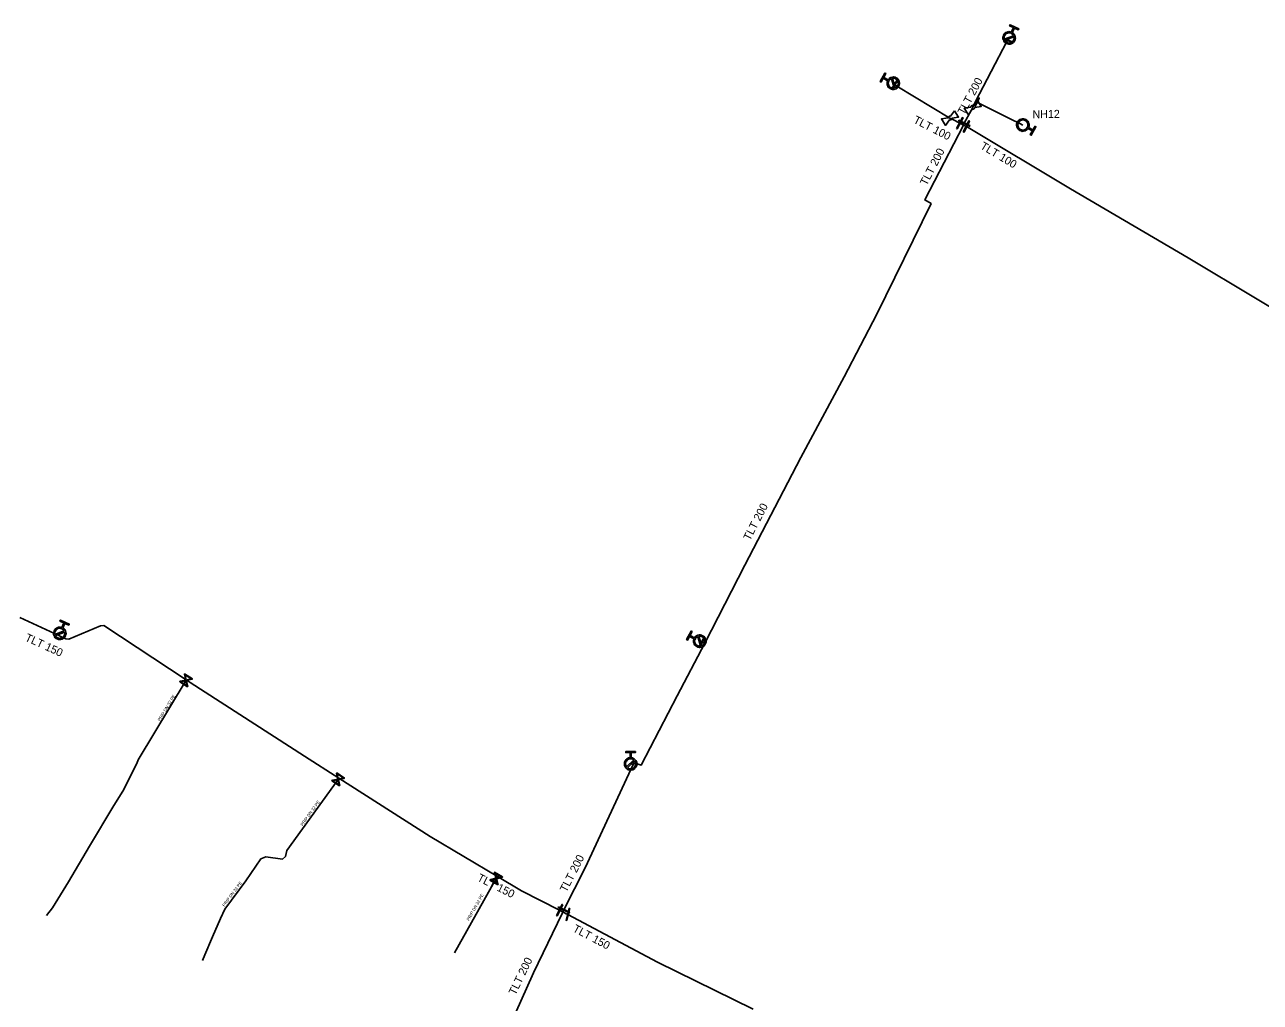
# Model space of a CAD drawing. Extents: x -643544 to -637295, y -1119190 to -1111715.
# Drawn here: x -642345.4 to -642144.7, y -1113680.2 to -1113521.3 of the extents above; entities that cross this region are included whole.
import ezdxf

# ---------------------------------------------------------------- set-up
doc = ezdxf.new("R2010")
doc.units = 0
for name, color, linetype in [('Default', 7, 'Continuous'), ('VP Hydrant', 7, 'Continuous'), ('VP Hydrant - popis', 7, 'Continuous'), ('VP Lomový bod', 7, 'Continuous'), ('VP Popis přípojky', 7, 'Continuous'), ('VP Přípojka', 7, 'Continuous'), ('VP Řad', 7, 'Continuous'), ('VP Řad - popis', 7, 'Continuous'), ('VP Šoupě', 7, 'Continuous')]:
    doc.layers.add(name, color=color, linetype=linetype)

msp = doc.modelspace()

# ---------------------------------------------------------------- linework, layer by layer
at = {"layer": 'Default'}
for points in [[(-642185.03, -1113522.62), (-642184.72, -1113522.8), (-642184.6, -1113523.14), (-642184.46, -1113523.53), (-642184.64, -1113523.91), (-642184.81, -1113524.28), (-642185.2, -1113524.42), (-642185.59, -1113524.56), (-642185.97, -1113524.38), (-642186.34, -1113524.21), (-642186.48, -1113523.82), (-642186.62, -1113523.43), (-642186.45, -1113523.06), (-642186.27, -1113522.68), (-642185.88, -1113522.54), (-642185.54, -1113522.41), (-642185.2, -1113522.54)], [(-642184.81, -1113523.12), (-642184.93, -1113522.87), (-642185.19, -1113522.74), (-642185.5, -1113522.6), (-642185.82, -1113522.71), (-642186.13, -1113522.83), (-642186.28, -1113523.13), (-642186.4, -1113523.4), (-642186.33, -1113523.67)], [(-642186.27, -1113523.84), (-642186.15, -1113524.09), (-642185.89, -1113524.21), (-642185.58, -1113524.36), (-642185.27, -1113524.24), (-642184.95, -1113524.13), (-642184.81, -1113523.82), (-642184.68, -1113523.56), (-642184.75, -1113523.29)], [(-642205.19, -1113530.29), (-642204.99, -1113529.99), (-642204.64, -1113529.89), (-642204.24, -1113529.77), (-642203.87, -1113529.98), (-642203.51, -1113530.18), (-642203.4, -1113530.57), (-642203.28, -1113530.97), (-642203.49, -1113531.34), (-642203.69, -1113531.7), (-642204.08, -1113531.81), (-642204.48, -1113531.93), (-642204.84, -1113531.73), (-642205.21, -1113531.52), (-642205.32, -1113531.13), (-642205.43, -1113530.78), (-642205.28, -1113530.45)], [(-642204.67, -1113530.1), (-642204.93, -1113530.2), (-642205.07, -1113530.46), (-642205.24, -1113530.75), (-642205.14, -1113531.08), (-642205.05, -1113531.4), (-642204.76, -1113531.56), (-642204.5, -1113531.7), (-642204.22, -1113531.65)], [(-642204.05, -1113531.6), (-642203.79, -1113531.5), (-642203.65, -1113531.24), (-642203.49, -1113530.95), (-642203.58, -1113530.63), (-642203.67, -1113530.3), (-642203.97, -1113530.14), (-642204.22, -1113530), (-642204.5, -1113530.05)], [(-642191.76, -1113534.72), (-642191.75, -1113534.66), (-642191.73, -1113534.62), (-642191.69, -1113534.54), (-642191.62, -1113534.5), (-642191.55, -1113534.45), (-642191.46, -1113534.45), (-642191.41, -1113534.44), (-642191.36, -1113534.46)], [(-642195.46, -1113536.47), (-642195.45, -1113536.41), (-642195.43, -1113536.37), (-642195.39, -1113536.29), (-642195.32, -1113536.25), (-642195.25, -1113536.2), (-642195.16, -1113536.2), (-642195.11, -1113536.19), (-642195.06, -1113536.21)], [(-642194.84, -1113536.55), (-642194.85, -1113536.6), (-642194.87, -1113536.65), (-642194.91, -1113536.73), (-642194.98, -1113536.77), (-642195.05, -1113536.82), (-642195.13, -1113536.82), (-642195.19, -1113536.82), (-642195.24, -1113536.81)], [(-642191.14, -1113534.8), (-642191.15, -1113534.85), (-642191.17, -1113534.9), (-642191.21, -1113534.98), (-642191.28, -1113535.02), (-642191.35, -1113535.07), (-642191.43, -1113535.07), (-642191.49, -1113535.07), (-642191.54, -1113535.06)], [(-642182.48, -1113538.2), (-642182.68, -1113538.5), (-642183.03, -1113538.6), (-642183.43, -1113538.72), (-642183.8, -1113538.51), (-642184.16, -1113538.31), (-642184.27, -1113537.92), (-642184.39, -1113537.52), (-642184.18, -1113537.15), (-642183.98, -1113536.79), (-642183.59, -1113536.68), (-642183.19, -1113536.56), (-642182.83, -1113536.76), (-642182.46, -1113536.97), (-642182.35, -1113537.36), (-642182.24, -1113537.71), (-642182.39, -1113538.04)], [(-642182.6, -1113538.03), (-642182.43, -1113537.74), (-642182.53, -1113537.41), (-642182.62, -1113537.09), (-642182.91, -1113536.93), (-642183.21, -1113536.76), (-642183.53, -1113536.86), (-642183.85, -1113536.95), (-642184.02, -1113537.25), (-642184.18, -1113537.54), (-642184.09, -1113537.86), (-642184, -1113538.19), (-642183.7, -1113538.35), (-642183.41, -1113538.51), (-642183.08, -1113538.42), (-642182.76, -1113538.33), (-642182.6, -1113538.03)], [(-642339.25, -1113619.36), (-642338.94, -1113619.53), (-642338.81, -1113619.87), (-642338.66, -1113620.25), (-642338.83, -1113620.64), (-642338.99, -1113621.01), (-642339.38, -1113621.16), (-642339.76, -1113621.31), (-642340.15, -1113621.14), (-642340.52, -1113620.98), (-642340.67, -1113620.59), (-642340.82, -1113620.21), (-642340.66, -1113619.83), (-642340.49, -1113619.45), (-642340.1, -1113619.3), (-642339.76, -1113619.16), (-642339.42, -1113619.28)], [(-642339.02, -1113619.85), (-642339.15, -1113619.6), (-642339.41, -1113619.48), (-642339.72, -1113619.35), (-642340.04, -1113619.47), (-642340.35, -1113619.59), (-642340.48, -1113619.9), (-642340.6, -1113620.17), (-642340.53, -1113620.44)], [(-642340.46, -1113620.61), (-642340.33, -1113620.85), (-642340.07, -1113620.97), (-642339.76, -1113621.11), (-642339.45, -1113620.99), (-642339.13, -1113620.86), (-642339, -1113620.56), (-642338.88, -1113620.29), (-642338.95, -1113620.02)], [(-642236.64, -1113620.95), (-642236.44, -1113620.65), (-642236.09, -1113620.54), (-642235.7, -1113620.42), (-642235.33, -1113620.62), (-642234.96, -1113620.81), (-642234.84, -1113621.21), (-642234.72, -1113621.6), (-642234.92, -1113621.97), (-642235.11, -1113622.34), (-642235.51, -1113622.46), (-642235.9, -1113622.58), (-642236.27, -1113622.38), (-642236.64, -1113622.19), (-642236.76, -1113621.79), (-642236.87, -1113621.44), (-642236.72, -1113621.11)], [(-642236.12, -1113620.75), (-642236.38, -1113620.86), (-642236.52, -1113621.12), (-642236.68, -1113621.42), (-642236.58, -1113621.74), (-642236.48, -1113622.06), (-642236.18, -1113622.22), (-642235.93, -1113622.36), (-642235.65, -1113622.3)], [(-642235.48, -1113622.25), (-642235.22, -1113622.14), (-642235.09, -1113621.88), (-642234.93, -1113621.59), (-642235.02, -1113621.26), (-642235.12, -1113620.94), (-642235.42, -1113620.78), (-642235.68, -1113620.65), (-642235.95, -1113620.7)], [(-642246.94, -1113640.44), (-642246.58, -1113640.47), (-642246.32, -1113640.73), (-642246.03, -1113641.03), (-642246.03, -1113641.44), (-642246.03, -1113641.86), (-642246.32, -1113642.15), (-642246.62, -1113642.44), (-642247.03, -1113642.44), (-642247.44, -1113642.44), (-642247.74, -1113642.15), (-642248.03, -1113641.86), (-642248.03, -1113641.44), (-642248.03, -1113641.03), (-642247.74, -1113640.73), (-642247.48, -1113640.47), (-642247.12, -1113640.44)], [(-642246.52, -1113640.8), (-642246.74, -1113640.63), (-642247.03, -1113640.63), (-642247.37, -1113640.63), (-642247.61, -1113640.86), (-642247.84, -1113641.1), (-642247.84, -1113641.44), (-642247.84, -1113641.73), (-642247.67, -1113641.95)], [(-642247.54, -1113642.08), (-642247.32, -1113642.25), (-642247.03, -1113642.25), (-642246.7, -1113642.25), (-642246.46, -1113642.01), (-642246.22, -1113641.78), (-642246.22, -1113641.44), (-642246.22, -1113641.15), (-642246.39, -1113640.93)]]:
    msp.add_open_spline(points, degree=3, dxfattribs=at)
at = {"layer": 'VP Hydrant'}
for points in [[(-642185.2, -1113522.54), (-642184.85, -1113521.8), (-642185.47, -1113521.5), (-642185.39, -1113521.34), (-642183.98, -1113522), (-642184.06, -1113522.17), (-642184.68, -1113521.88), (-642185.03, -1113522.62)], [(-642186.33, -1113523.67), (-642184.81, -1113523.12)], [(-642184.75, -1113523.29), (-642186.27, -1113523.84)], [(-642205.28, -1113530.45), (-642205.99, -1113530.05), (-642206.33, -1113530.65), (-642206.49, -1113530.57), (-642205.73, -1113529.2), (-642205.57, -1113529.29), (-642205.9, -1113529.89), (-642205.19, -1113530.29)], [(-642204.22, -1113531.65), (-642204.67, -1113530.1)], [(-642204.5, -1113530.05), (-642204.05, -1113531.6)], [(-642182.39, -1113538.04), (-642181.68, -1113538.44), (-642181.34, -1113537.84), (-642181.18, -1113537.92), (-642181.94, -1113539.29), (-642182.1, -1113539.2), (-642181.77, -1113538.6), (-642182.48, -1113538.2)], [(-642339.42, -1113619.28), (-642339.09, -1113618.53), (-642339.72, -1113618.25), (-642339.65, -1113618.08), (-642338.22, -1113618.72), (-642338.29, -1113618.88), (-642338.92, -1113618.61), (-642339.25, -1113619.36)], [(-642340.53, -1113620.44), (-642339.02, -1113619.85)], [(-642338.95, -1113620.02), (-642340.46, -1113620.61)], [(-642236.72, -1113621.11), (-642237.45, -1113620.73), (-642237.77, -1113621.34), (-642237.93, -1113621.25), (-642237.2, -1113619.87), (-642237.04, -1113619.96), (-642237.36, -1113620.56), (-642236.64, -1113620.95)], [(-642235.65, -1113622.3), (-642236.12, -1113620.75)], [(-642235.95, -1113620.7), (-642235.48, -1113622.25)], [(-642247.12, -1113640.44), (-642247.12, -1113639.62), (-642247.81, -1113639.62), (-642247.81, -1113639.44), (-642246.25, -1113639.44), (-642246.25, -1113639.62), (-642246.94, -1113639.62), (-642246.94, -1113640.44)], [(-642247.67, -1113641.95), (-642246.52, -1113640.8)], [(-642246.39, -1113640.93), (-642247.54, -1113642.08)]]:
    msp.add_lwpolyline(points, dxfattribs=at)
at = {"layer": 'VP Lomový bod'}
for points in [[(-642191.36, -1113534.46), (-642190.74, -1113533.56)], [(-642190.74, -1113533.56), (-642190.06, -1113534.61), (-642191.14, -1113534.8)], [(-642195.24, -1113536.81), (-642195.86, -1113537.71), (-642196.54, -1113536.66), (-642195.46, -1113536.47)], [(-642195.06, -1113536.21), (-642194.44, -1113535.31)], [(-642194.44, -1113535.31), (-642193.76, -1113536.36), (-642194.84, -1113536.55)], [(-642191.54, -1113535.06), (-642192.16, -1113535.96), (-642192.84, -1113534.91), (-642191.76, -1113534.72)]]:
    msp.add_lwpolyline(points, dxfattribs=at)
at = {"layer": 'VP Přípojka'}
for points in [[(-642339.89, -1113620.57), (-642339.74, -1113620.23)], [(-642234.98, -1113621.85), (-642235.44, -1113621.67), (-642235.8, -1113621.5)], [(-642319.19, -1113627.79), (-642319.24, -1113627.87), (-642327.03, -1113640.78), (-642327.23, -1113641.37), (-642329.5, -1113645.87), (-642330.97, -1113648.23), (-642334.94, -1113654.84), (-642338.34, -1113660.63), (-642340.91, -1113664.86), (-642341.92, -1113666.1)], [(-642294.41, -1113643.76), (-642294.54, -1113643.96), (-642302.84, -1113655.54), (-642303.09, -1113656.49), (-642303.55, -1113656.92), (-642306.28, -1113656.55), (-642307.07, -1113656.86), (-642309.5, -1113660.47), (-642312.91, -1113665.03), (-642313.65, -1113666.59), (-642314.93, -1113669.53), (-642316.2, -1113672.47), (-642316.58, -1113673.38)], [(-642268.66, -1113659.75), (-642268.85, -1113660.07), (-642275.65, -1113672.16)]]:
    msp.add_lwpolyline(points, dxfattribs=at)
at = {"layer": 'VP Řad'}
for points in [[(-642191.45, -1113534.76), (-642191.02, -1113533.81), (-642185.9, -1113524.08), (-642185.78, -1113523.86), (-642185.54, -1113523.48)], [(-642194.93, -1113536.62), (-642195.15, -1113536.51), (-642203.79, -1113531.3), (-642204.12, -1113531.05), (-642204.36, -1113530.85)], [(-642183.31, -1113537.64), (-642183.8, -1113537.37), (-642185.26, -1113536.68), (-642190.77, -1113533.93), (-642191.02, -1113533.81)], [(-642195.15, -1113536.51), (-642194.7, -1113536.74), (-642193.56, -1113537.33), (-642192.97, -1113537.64)], [(-642192.97, -1113537.64), (-642192.83, -1113537.35), (-642191.72, -1113535.29), (-642191.45, -1113534.76)], [(-642246.62, -1113641.53), (-642246.42, -1113641.26), (-642245.3, -1113641.65), (-642239.49, -1113630.4), (-642234.98, -1113621.85), (-642228.49, -1113609.13), (-642219.39, -1113591.64), (-642212.35, -1113578.55), (-642207.01, -1113568.37), (-642198.21, -1113550.41), (-642199.25, -1113549.81), (-642192.97, -1113537.64)], [(-642134.05, -1113572.66), (-642156.48, -1113559.22), (-642175.59, -1113548.03), (-642192.49, -1113537.88), (-642192.97, -1113537.64)], [(-642346.24, -1113617.66), (-642339.89, -1113620.57), (-642338.77, -1113621.15), (-642338.26, -1113621.19), (-642333.14, -1113619.03), (-642332.6, -1113618.96), (-642319.19, -1113627.79), (-642319.19, -1113627.79), (-642318.56, -1113628.2), (-642300.02, -1113640.17), (-642294.41, -1113643.76), (-642279.56, -1113653.26), (-642268.66, -1113659.75), (-642264.73, -1113662.08), (-642258.55, -1113665.19), (-642258.03, -1113665.5), (-642257.51, -1113665.82), (-642257.2, -1113665.9), (-642242.64, -1113673.67), (-642227.13, -1113681.29)], [(-642258.03, -1113665.5), (-642257.86, -1113665.16), (-642254.39, -1113658.33), (-642246.62, -1113641.53), (-642247.03, -1113641.44)], [(-642321.24, -1113849.83), (-642316.36, -1113833.18), (-642314.74, -1113827.82), (-642310.23, -1113812.83), (-642308.6, -1113807.43), (-642307.59, -1113804.06), (-642304.38, -1113792.87), (-642302.58, -1113786.58), (-642297.91, -1113771.95), (-642296.61, -1113767.94), (-642291.66, -1113752.7), (-642289.98, -1113747.62), (-642286.73, -1113737.54), (-642284.9, -1113732.58), (-642283.27, -1113728.17), (-642268.75, -1113688.7), (-642262.81, -1113675.42), (-642258.17, -1113665.77), (-642258.03, -1113665.5)]]:
    msp.add_lwpolyline(points, dxfattribs=at)
at = {"layer": 'VP Šoupě'}
for points in [[(-642186.45, -1113523.52), (-642185.07, -1113524.11), (-642185.11, -1113524.2), (-642186.49, -1113523.61), (-642186.45, -1113523.52)], [(-642204.55, -1113531.66), (-642203.77, -1113530.39), (-642203.69, -1113530.44), (-642204.47, -1113531.71), (-642204.55, -1113531.66)], [(-642191.13, -1113534.59), (-642190.49, -1113533.23), (-642190.41, -1113533.27), (-642191.05, -1113534.63), (-642191.13, -1113534.59)], [(-642194.09, -1113538.19), (-642193.14, -1113536.43), (-642193.03, -1113536.49), (-642193.98, -1113538.25), (-642194.09, -1113538.19)], [(-642193.7, -1113536.83), (-642191.92, -1113537.73), (-642191.97, -1113537.84), (-642193.76, -1113536.94), (-642193.7, -1113536.83)], [(-642192.99, -1113538.75), (-642192.11, -1113536.95), (-642191.99, -1113537.01), (-642192.87, -1113538.81), (-642192.99, -1113538.75)], [(-642235.83, -1113622.31), (-642235.13, -1113620.98), (-642235.05, -1113621.03), (-642235.75, -1113622.36), (-642235.83, -1113622.31)], [(-642319, -1113628.9), (-642320.27, -1113628.11), (-642320.24, -1113628.05), (-642320.11, -1113628.03), (-642319.29, -1113627.84), (-642319.51, -1113626.89), (-642319.48, -1113626.84), (-642318.21, -1113627.63), (-642318.24, -1113627.69), (-642319.19, -1113627.9), (-642319, -1113628.72), (-642318.97, -1113628.85), (-642319, -1113628.9)], [(-642319.09, -1113628.74), (-642319.27, -1113627.92), (-642320.09, -1113628.11), (-642319.09, -1113628.74)], [(-642319.4, -1113627), (-642319.21, -1113627.82), (-642318.39, -1113627.63), (-642319.4, -1113627)], [(-642294.32, -1113645), (-642295.58, -1113644.18), (-642295.54, -1113644.12), (-642295.42, -1113644.1), (-642294.59, -1113643.93), (-642294.8, -1113642.98), (-642294.76, -1113642.92), (-642293.5, -1113643.74), (-642293.54, -1113643.8), (-642294.49, -1113643.99), (-642294.31, -1113644.82), (-642294.28, -1113644.94), (-642294.32, -1113645)], [(-642294.4, -1113644.83), (-642294.58, -1113644.01), (-642295.39, -1113644.19), (-642294.4, -1113644.83)], [(-642294.68, -1113643.08), (-642294.51, -1113643.91), (-642293.68, -1113643.73), (-642294.68, -1113643.08)], [(-642268.59, -1113661.1), (-642269.88, -1113660.33), (-642269.84, -1113660.28), (-642269.72, -1113660.25), (-642268.9, -1113660.04), (-642269.15, -1113659.1), (-642269.11, -1113659.04), (-642267.82, -1113659.81), (-642267.86, -1113659.86), (-642268.8, -1113660.1), (-642268.59, -1113660.92), (-642268.55, -1113661.04), (-642268.59, -1113661.1)], [(-642268.68, -1113660.94), (-642268.88, -1113660.12), (-642269.69, -1113660.33), (-642268.68, -1113660.94)], [(-642269.03, -1113659.2), (-642268.82, -1113660.02), (-642268, -1113659.81), (-642269.03, -1113659.2)], [(-642258.04, -1113664.33), (-642258.94, -1113666.11), (-642259.06, -1113666.06), (-642258.16, -1113664.27), (-642258.04, -1113664.33)], [(-642258.73, -1113664.66), (-642256.94, -1113665.55), (-642256.99, -1113665.66), (-642258.78, -1113664.77), (-642258.73, -1113664.66)], [(-642256.89, -1113664.95), (-642257.39, -1113666.88), (-642257.51, -1113666.85), (-642257.01, -1113664.92), (-642256.89, -1113664.95)]]:
    msp.add_lwpolyline(points, dxfattribs=at)

# ---------------------------------------------------------------- texts
at = {"layer": 'VP Hydrant - popis'}
msp.add_text('NH12', height=1.3, rotation=1, dxfattribs=at).set_placement((-642181.74, -1113536.55))
at = {"layer": 'VP Popis přípojky'}
for rotation, p in [(58.8929, (-642323.46, -1113634.57)), (54.3688, (-642300.3, -1113651.6)), (53.213, (-642313.01, -1113664.69)), (60.6445, (-642273.27, -1113666.99))]:
    msp.add_text('PRIP DN 32 PE', height=0.5, rotation=rotation, dxfattribs=at).set_placement(p)
at = {"layer": 'VP Řad - popis'}
for s, rotation, p in [('TLT 200', 61.6827, (-642192.85, -1113536.09)), ('TLT 100', 332.9279, (-642201.21, -1113537.22)), ('TLT 100', 329.0113, (-642190.35, -1113541.4)), ('TLT 200', 62.7052, (-642198.94, -1113547.59)), ('TLT 200', 62.5122, (-642227.65, -1113605.27)), ('TLT 150', 335.3795, (-642345.51, -1113621.38)), ('TLT 200', 63.067, (-642257.44, -1113662.41)), ('TLT 150', 333.2868, (-642272.06, -1113660.38)), ('TLT 150', 331.9132, (-642256.53, -1113668.61)), ('TLT 200', 64.3204, (-642265.73, -1113679.12))]:
    msp.add_text(s, height=1.3, rotation=rotation, dxfattribs=at).set_placement(p)

doc.saveas('drawing.dxf')
